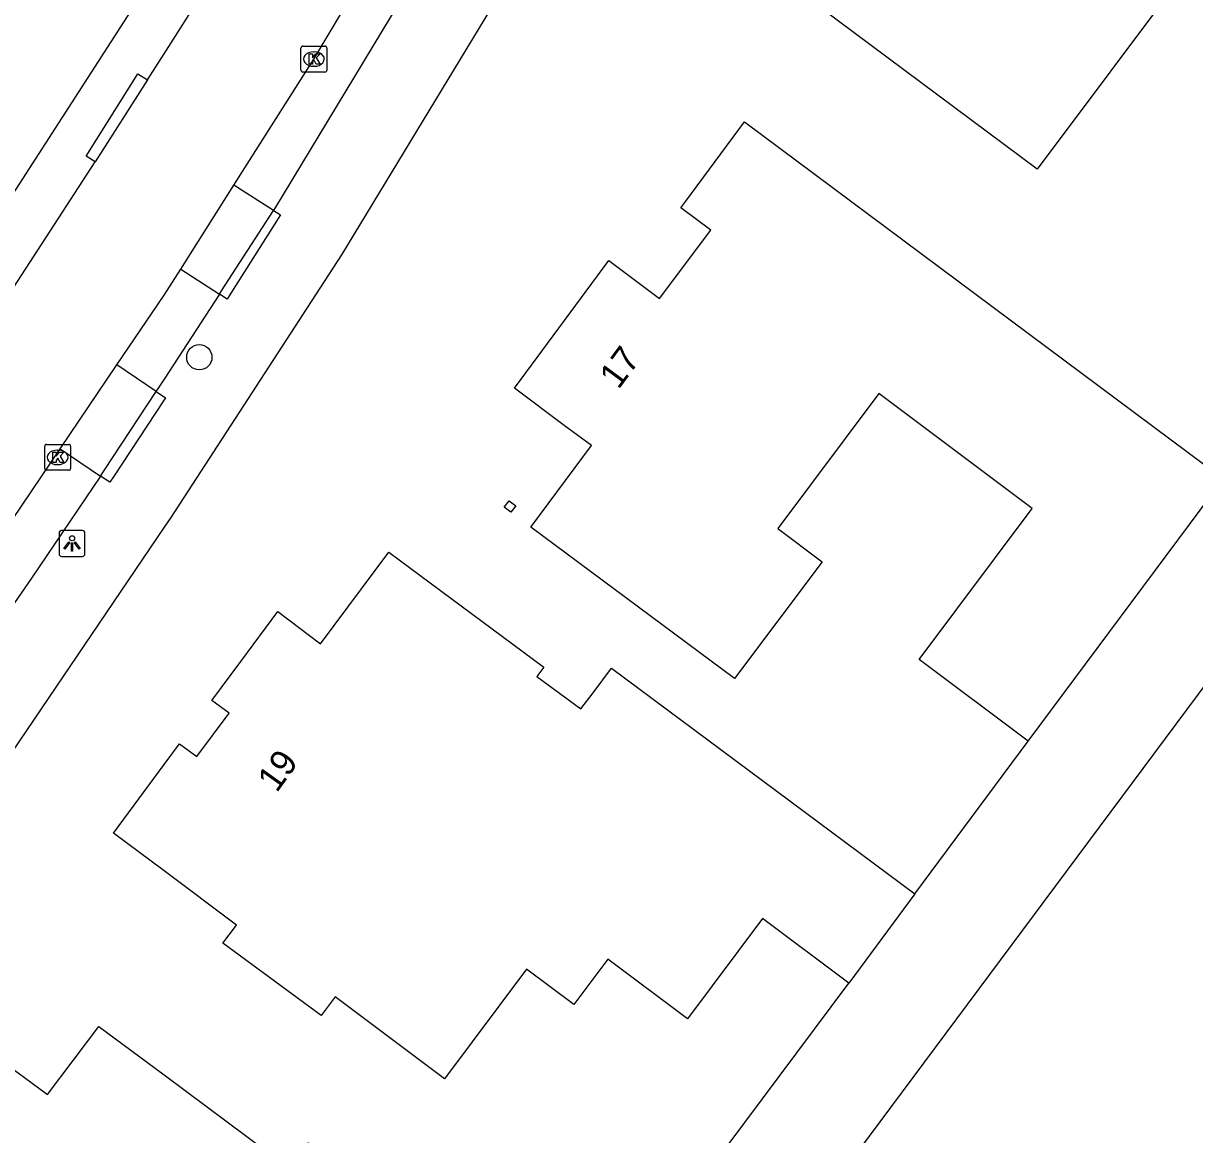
# Model space of a CAD drawing. Extents: x 158838 to 160074, y 386376 to 387776.
# Drawn here: x 159494.56 to 159539.81, y 386648.07 to 386690.99 of the extents above; entities that cross this region are included whole.
import ezdxf

# ---------------------------------------------------------------- set-up
doc = ezdxf.new("R2010")
doc.units = 0
for name, color, linetype in [('IMGEO_Boom', 7, 'Continuous'), ('IMGEO_Grasland_agrarisch', 7, 'Continuous'), ('IMGEO_Groenvoorziening', 7, 'Continuous'), ('IMGEO_Kolk', 7, 'Continuous'), ('IMGEO_Lichtpunt', 7, 'Continuous'), ('IMGEO_Pand', 7, 'Continuous'), ('IMGEO_Pand_nummerreeks', 7, 'Continuous'), ('IMGEO_Rijbaan_lokaal_gesloten', 7, 'Continuous'), ('IMGEO_Voetpad_open', 7, 'Continuous')]:
    doc.layers.add(name, color=color, linetype=linetype)

msp = doc.modelspace()

# ---------------------------------------------------------------- linework, layer by layer
at = {"layer": 'IMGEO_Boom'}
msp.add_circle((159501.359, 386678.098), 0.489, dxfattribs=at)
at = {"layer": 'IMGEO_Grasland_agrarisch'}
msp.add_lwpolyline([(159599.84, 386747.828), (159600.163, 386746.978), (159599.236, 386744.729), (159497.576, 386608.169)], dxfattribs=at)
at = {"layer": 'IMGEO_Groenvoorziening'}
for points in [[(159529.001, 386657.369), (159533.385, 386663.269)], [(159515.731, 386639.551), (159526.452, 386653.918)]]:
    msp.add_lwpolyline(points, dxfattribs=at)
at = {"layer": 'IMGEO_Kolk'}
for p, q in [((159505.287, 386689.192), (159505.287, 386690.044)), ((159505.362, 386690.118), (159506.214, 386690.118)), ((159506.288, 386690.044), (159506.288, 386689.192)), ((159505.775, 386689.898), (159505.8, 386689.898)), ((159506.214, 386689.118), (159505.362, 386689.118)), ((159505.798, 386689.338), (159505.773, 386689.338)), ((159495.384, 386673.805), (159495.384, 386674.657)), ((159495.459, 386674.731), (159496.311, 386674.731)), ((159496.385, 386674.657), (159496.385, 386673.805)), ((159495.872, 386674.511), (159495.897, 386674.511)), ((159496.311, 386673.731), (159495.459, 386673.731)), ((159495.895, 386673.951), (159495.87, 386673.951))]:
    msp.add_line(p, q, dxfattribs=at)
for points in [[(159505.287, 386689.192), (159505.287, 386690.044)], [(159505.362, 386690.118), (159506.214, 386690.118)], [(159506.288, 386690.044), (159506.288, 386689.192)], [(159505.608, 386689.818), (159505.731, 386689.818), (159505.731, 386689.667), (159505.861, 386689.818), (159506.025, 386689.818), (159505.879, 386689.667), (159506.032, 386689.418), (159505.88, 386689.418), (159505.795, 386689.582), (159505.731, 386689.515), (159505.731, 386689.418), (159505.608, 386689.418), (159505.608, 386689.818)], [(159506.214, 386689.118), (159505.362, 386689.118)], [(159495.384, 386673.805), (159495.384, 386674.657)], [(159495.459, 386674.731), (159496.311, 386674.731)], [(159496.385, 386674.657), (159496.385, 386673.805)], [(159495.705, 386674.431), (159495.828, 386674.431), (159495.828, 386674.28), (159495.958, 386674.431), (159496.122, 386674.431), (159495.976, 386674.28), (159496.129, 386674.031), (159495.977, 386674.031), (159495.892, 386674.195), (159495.828, 386674.128), (159495.828, 386674.031), (159495.705, 386674.031), (159495.705, 386674.431)], [(159496.311, 386673.731), (159495.459, 386673.731)]]:
    msp.add_lwpolyline(points, dxfattribs=at)
for centre, start, end in [((159505.364, 386690.042), 91.552, 178.448), ((159505.364, 386690.042), 91.552, 178.448), ((159506.212, 386690.042), 1.552, 88.448), ((159506.212, 386690.042), 1.552, 88.448), ((159505.364, 386689.194), 181.552, 268.448), ((159505.364, 386689.194), 181.552, 268.448), ((159506.212, 386689.194), 271.552, 358.448), ((159506.212, 386689.194), 271.552, 358.448), ((159495.461, 386674.655), 91.552, 178.448), ((159495.461, 386674.655), 91.552, 178.448), ((159496.309, 386674.655), 1.552, 88.448), ((159496.309, 386674.655), 1.552, 88.448), ((159495.461, 386673.807), 181.552, 268.448), ((159495.461, 386673.807), 181.552, 268.448), ((159496.309, 386673.807), 271.552, 358.448), ((159496.309, 386673.807), 271.552, 358.448)]:
    msp.add_arc(centre, 0.0765, start, end, dxfattribs=at)
for centre, major_axis, ratio, start_param, end_param in [((159505.774, 386689.618), (-0.387, 0.002), 0.722429, 4.712389, 7.853982), ((159505.799, 386689.618), (-0.39, 0.002), 0.717154, 1.570796, 4.712389), ((159495.871, 386674.231), (-0.387, 0.002), 0.722429, 4.712389, 7.853982), ((159495.896, 386674.231), (-0.39, 0.002), 0.717154, 1.570796, 4.712389)]:
    msp.add_ellipse(centre, major_axis=major_axis, ratio=ratio, start_param=start_param, end_param=end_param, dxfattribs=at)
at = {"layer": 'IMGEO_Lichtpunt'}
for p, q in [((159495.942, 386671.308), (159495.942, 386670.501)), ((159495.942, 386671.308), (159495.942, 386670.501)), ((159496.844, 386671.403), (159496.036, 386671.403)), ((159496.844, 386671.403), (159496.036, 386671.403)), ((159496.938, 386670.501), (159496.938, 386671.308)), ((159496.938, 386670.501), (159496.938, 386671.308)), ((159496.036, 386670.407), (159496.844, 386670.407)), ((159496.036, 386670.407), (159496.844, 386670.407))]:
    msp.add_line(p, q, dxfattribs=at)
for points in [[(159496.316, 386670.972), (159496.355, 386670.944), (159496.167, 386670.682), (159496.129, 386670.709), (159496.316, 386670.972)], [(159496.418, 386670.924), (159496.465, 386670.924), (159496.465, 386670.602), (159496.418, 386670.602), (159496.418, 386670.924)], [(159496.528, 386670.944), (159496.566, 386670.971), (159496.753, 386670.709), (159496.714, 386670.681), (159496.528, 386670.944)]]:
    msp.add_lwpolyline(points, dxfattribs=at)
msp.add_circle((159496.441, 386671.106), 0.0994, dxfattribs=at)
for centre, start, end in [((159496.036, 386671.308), 90, 180), ((159496.036, 386671.308), 90, 180), ((159496.844, 386671.308), 0, 90), ((159496.844, 386671.308), 0, 90), ((159496.036, 386670.501), 180, 270), ((159496.036, 386670.501), 180, 270), ((159496.844, 386670.501), 270, 0), ((159496.844, 386670.501), 270, 360)]:
    msp.add_arc(centre, 0.0946, start, end, dxfattribs=at)
at = {"layer": 'IMGEO_Pand'}
for points in [[(159531.942, 386703.893), (159532.489, 386704.635), (159536.513, 386701.667), (159539.016, 386699.821), (159535.837, 386695.571), (159539.38, 386692.921), (159533.731, 386685.37), (159520.906, 386694.932), (159525.234, 386700.736), (159526.889, 386699.484), (159528.185, 386701.234), (159528.311, 386701.404), (159529.466, 386700.536), (159529.526, 386700.618), (159529.95, 386701.192)], [(159533.385, 386663.269), (159529.173, 386666.427), (159533.54, 386672.251), (159527.613, 386676.695), (159523.707, 386671.486), (159525.422, 386670.2), (159522.042, 386665.693), (159514.171, 386671.538), (159516.506, 386674.684), (159515.461, 386675.464), (159513.533, 386676.904), (159517.176, 386681.83), (159519.142, 386680.372), (159521.129, 386683.006), (159519.965, 386683.87), (159520.153, 386684.123), (159522.43, 386687.19), (159540.934, 386673.397)], [(159533.385, 386663.269), (159540.934, 386673.397)], [(159513.582, 386672.364), (159513.396, 386672.113), (159513.138, 386672.305), (159513.325, 386672.556), (159513.582, 386672.364)], [(159526.452, 386653.918), (159523.113, 386656.41), (159520.227, 386652.544), (159517.144, 386654.846), (159515.832, 386653.089), (159513.995, 386654.46), (159510.835, 386650.227), (159506.602, 386653.387), (159506.065, 386652.668), (159502.272, 386655.46), (159502.798, 386656.164), (159500, 386658.253), (159498.048, 386659.711), (159500, 386662.363), (159500.589, 386663.163), (159501.258, 386662.671), (159502.506, 386664.348), (159501.841, 386664.844), (159502.959, 386666.346), (159504.391, 386668.27), (159506.047, 386667.022), (159508.675, 386670.566), (159514.667, 386666.121), (159514.405, 386665.768), (159516.105, 386664.516), (159516.575, 386665.131), (159517.286, 386666.082), (159529.001, 386657.369)], [(159529.001, 386657.369), (159526.452, 386653.918)], [(159510.292, 386632.116), (159500.067, 386639.683), (159496.612, 386635.111), (159493.813, 386637.183), (159489.698, 386640.229), (159485.96, 386642.995), (159489.992, 386648.443), (159492.11, 386651.289), (159492.501, 386651.811), (159494.608, 386650.269), (159495.495, 386649.612), (159497.478, 386652.247), (159500, 386650.371), (159504.011, 386647.387), (159502.97, 386645.987), (159503.805, 386645.366), (159505.572, 386647.754), (159514.036, 386641.48), (159513.714, 386641.046), (159515.731, 386639.551)]]:
    msp.add_lwpolyline(points, dxfattribs=at)
at = {"layer": 'IMGEO_Rijbaan_lokaal_gesloten'}
for points in [[(159499.36, 386688.811), (159500, 386689.822), (159500.806, 386691.095), (159501.61, 386692.371), (159511.626, 386709.15), (159512.275, 386710.281), (159512.821, 386711.465), (159513.258, 386712.692), (159513.584, 386713.955), (159513.796, 386715.241), (159513.869, 386716.038), (159513.878, 386721.278), (159513.757, 386723.28), (159513.538, 386725.199)], [(159502.694, 386684.743), (159505.787, 386689.619), (159516.302, 386707.245), (159517.076, 386708.722), (159517.443, 386709.606)], [(159499.36, 386688.811), (159497.335, 386685.65)], [(159491.393, 386676.531), (159491.469, 386676.644), (159492.103, 386677.614), (159497.335, 386685.65)], [(159500.64, 386681.505), (159502.694, 386684.743)], [(159498.178, 386677.802), (159500, 386680.496), (159500.64, 386681.505)], [(159495.988, 386674.563), (159498.178, 386677.802)], [(159486.494, 386660.609), (159488.253, 386663.123), (159495.988, 386674.563)]]:
    msp.add_lwpolyline(points, dxfattribs=at)
at = {"layer": 'IMGEO_Voetpad_open'}
for points in [[(159524.846, 386728.532), (159523.607, 386726.844), (159523.829, 386721.437), (159523.936, 386720.207), (159523.989, 386717.606), (159523.81, 386715.012), (159523.4, 386712.444), (159522.762, 386709.923), (159521.901, 386707.468), (159520.825, 386705.101), (159506.854, 386682.053), (159500.252, 386671.907), (159500, 386671.529), (159492.426, 386660.371), (159492.025, 386659.896), (159480.297, 386643.692), (159466.865, 386626.712), (159452.919, 386610.024), (159444.818, 386600.823), (159442.679, 386598.473)], [(159511.714, 386722.925), (159511.746, 386722.739), (159511.952, 386719.617), (159511.887, 386716.039), (159511.811, 386715.214), (159511.639, 386714.228), (159511.379, 386713.262), (159511.034, 386712.323), (159510.606, 386711.419), (159500, 386693.513), (159499.829, 386693.238), (159489.836, 386677.746), (159489.757, 386677.629)], [(159519.101, 386708.953), (159518.046, 386706.634), (159504.259, 386683.831), (159504.222, 386683.773)], [(159497.335, 386685.65), (159496.984, 386685.866), (159498.981, 386689.045), (159499.36, 386688.811)], [(159504.222, 386683.773), (159502.694, 386684.743)], [(159504.222, 386683.773), (159504.501, 386683.596), (159502.515, 386680.466), (159502.436, 386680.341), (159502.136, 386680.535)], [(159502.136, 386680.535), (159502.22, 386680.664), (159504.222, 386683.773)], [(159500.64, 386681.505), (159502.136, 386680.535)], [(159502.136, 386680.535), (159500, 386677.248), (159499.749, 386676.864), (159499.693, 386676.778)], [(159499.693, 386676.778), (159498.178, 386677.802)], [(159499.693, 386676.778), (159500.056, 386676.532), (159500, 386676.448), (159498.039, 386673.485), (159497.895, 386673.272), (159497.546, 386673.509)], [(159497.546, 386673.509), (159497.688, 386673.719), (159499.693, 386676.778)], [(159495.988, 386674.563), (159497.546, 386673.509)], [(159497.546, 386673.509), (159494.875, 386669.563), (159488.022, 386659.633), (159487.977, 386659.57)]]:
    msp.add_lwpolyline(points, dxfattribs=at)

# ---------------------------------------------------------------- texts
at = {"layer": 'IMGEO_Pand_nummerreeks'}
for s, rotation, p in [('17', 53.5143, (159517.554, 386676.826)), ('19', 54.42, (159504.351, 386661.247))]:
    msp.add_text(s, height=1, rotation=rotation, dxfattribs=at).set_placement(p)

doc.saveas('drawing.dxf')
